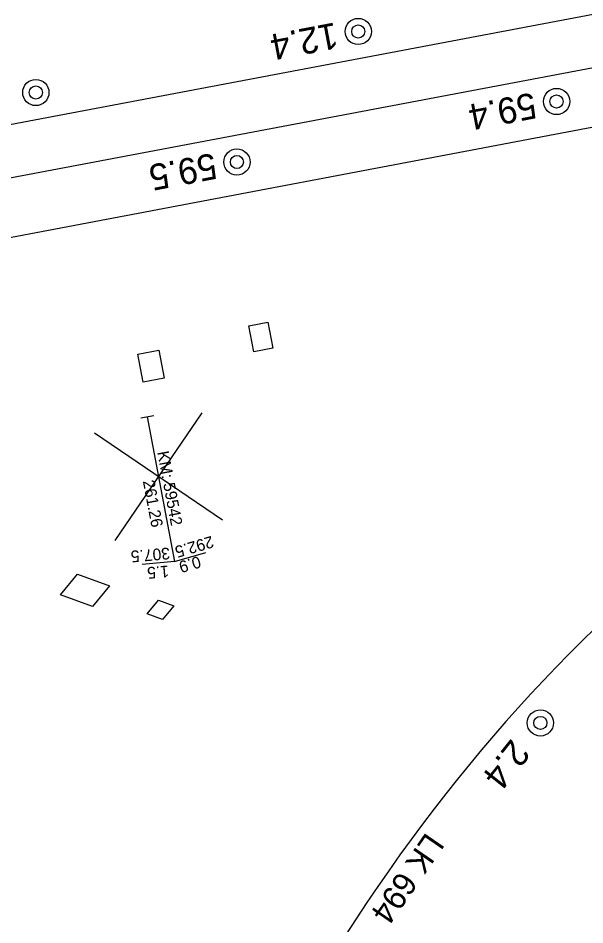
# Model space of a CAD drawing. Extents: x 6541740 to 6566395, y 5525066 to 5530361.
# Drawn here: x 6557675.1 to 6557718.7, y 5526198.5 to 5526268.2 of the extents above; entities that cross this region are included whole.
import ezdxf

# ---------------------------------------------------------------- set-up
doc = ezdxf.new("R2010")
doc.units = 0
for name, color, linetype in [('Domyślna', 7, 'Continuous'), ('ps_wymiarowanie', 7, 'Continuous'), ('TOR_PRZEK_P-komponent', 7, 'Continuous'), ('TOR_PRZEK_P-uklad odniesienia', 7, 'Continuous'), ('TOR_PS_ODW-odwodnienie liniowe', 7, 'Continuous'), ('TOR_PS_ODW-osadniki', 7, 'Continuous'), ('TOR_RAMKI-ramka+tabelka 1', 7, 'Continuous')]:
    doc.layers.add(name, color=color, linetype=linetype)

# ---------------------------------------------------------------- blocks, each defined once
blk = doc.blocks.new('4010_1')
at = {"layer": 'Domyślna'}
for radius in [0.75, 0.375]:
    blk.add_circle((0, 0), radius, dxfattribs=at)

msp = doc.modelspace()

# ---------------------------------------------------------------- linework, layer by layer
at = {"layer": 'ps_wymiarowanie'}
for points in [[(6557694.685, 5526242.849), (6557693.22, 5526242.572), (6557692.838, 5526244.581), (6557694.303, 5526244.859)], [(6557694.685, 5526242.849), (6557693.22, 5526242.572), (6557692.838, 5526244.581), (6557694.303, 5526244.859)], [(6557686.337, 5526240.553), (6557684.704, 5526240.243), (6557684.295, 5526242.396), (6557685.928, 5526242.706)], [(6557686.337, 5526240.553), (6557684.704, 5526240.243), (6557684.295, 5526242.396), (6557685.928, 5526242.706)], [(6557682.131, 5526224.572), (6557680.81, 5526222.989), (6557678.349, 5526223.888), (6557679.67, 5526225.471)], [(6557682.131, 5526224.572), (6557680.81, 5526222.989), (6557678.349, 5526223.888), (6557679.67, 5526225.471)], [(6557687.08, 5526223.041), (6557686.203, 5526221.99), (6557685.013, 5526222.424), (6557685.89, 5526223.475)], [(6557687.08, 5526223.041), (6557686.203, 5526221.99), (6557685.013, 5526222.424), (6557685.89, 5526223.475)]]:
    msp.add_lwpolyline(points, close=True, dxfattribs=at)
at = {"layer": 'TOR_PRZEK_P-komponent'}
for p, q in [((6557431.345, 5526213.97), (6557890.08, 5526300.925)), ((6557887.094, 5526296.236), (6557489.207, 5526220.816)), ((6557816.588, 5526278.292), (6557431.956, 5526205.384))]:
    msp.add_line(p, q, dxfattribs=at)
msp.add_ellipse((6557802.903, 5526076.358), major_axis=(-33.081, 171.774), ratio=0.728859, start_param=0.380482, end_param=0.707835, dxfattribs=at)
at = {"layer": 'TOR_PRZEK_P-uklad odniesienia'}
for p, q in [((6557682.55, 5526228.069), (6557689.24, 5526237.888)), ((6557682.55, 5526228.069), (6557689.24, 5526237.888)), ((6557690.805, 5526229.634), (6557680.985, 5526236.324)), ((6557690.805, 5526229.634), (6557680.985, 5526236.324))]:
    msp.add_line(p, q, dxfattribs=at)
at = {"layer": 'TOR_PS_ODW-osadniki'}
for p, q in [((6557685.522, 5526237.663), (6557684.54, 5526237.478)), ((6557685.522, 5526237.663), (6557684.54, 5526237.478)), ((6557685.031, 5526237.571), (6557687.13, 5526226.441)), ((6557685.031, 5526237.571), (6557687.13, 5526226.441)), ((6557687.13, 5526226.441), (6557689.541, 5526227.151)), ((6557687.13, 5526226.441), (6557689.541, 5526227.151)), ((6557687.13, 5526226.441), (6557684.627, 5526226.224)), ((6557687.13, 5526226.441), (6557684.627, 5526226.224))]:
    msp.add_line(p, q, dxfattribs=at)

# ---------------------------------------------------------------- block references
at = {"layer": 'TOR_RAMKI-ramka+tabelka 1', "xscale": 1.345963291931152, "yscale": 1.345963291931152}
for p in [(6557701.242, 5526267.22), (6557676.465, 5526262.523), (6557716.481, 5526261.835), (6557691.918, 5526257.179)]:
    msp.add_blockref('4010_1', p, dxfattribs=at)
at = {"layer": 'TOR_RAMKI-ramka+tabelka 1', "xscale": 1.345963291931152, "yscale": 1.3459632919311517, "rotation": -25.06998096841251}
msp.add_blockref('4010_1', (6557715.236, 5526214.034), dxfattribs=at)

# ---------------------------------------------------------------- texts
at = {"layer": 'TOR_PS_ODW-odwodnienie liniowe'}
msp.add_text('LK 694', height=1.8, rotation=235.41156, dxfattribs=at).set_placement((6557706.467, 5526205.689))
at = {"layer": 'TOR_PS_ODW-osadniki'}
for s, rotation, p in [('KM: 59542', 280.68152, (6557685.786, 5526234.862)), ('KM: 59542', 280.68152, (6557685.786, 5526234.862)), ('261.26', 280.68152, (6557684.684, 5526232.632)), ('261.26', 280.68152, (6557684.684, 5526232.632)), ('292.5', 196.39211, (6557689.965, 5526228.431)), ('292.5', 196.39211, (6557689.965, 5526228.431)), ('307.5', 184.97092, (6557686.73, 5526227.529)), ('307.5', 184.97092, (6557686.73, 5526227.529)), ('0.9', 196.39211, (6557688.986, 5526226.887)), ('0.9', 196.39211, (6557688.986, 5526226.887)), ('1.5', 184.97092, (6557686.654, 5526226.149)), ('1.5', 184.97092, (6557686.654, 5526226.149))]:
    msp.add_text(s, height=0.9, rotation=rotation, dxfattribs=at).set_placement(p)
at = {"layer": 'TOR_RAMKI-ramka+tabelka 1'}
for s, rotation, p in [('12.4', 190.76907, (6557699.464, 5526267.926)), ('59.4', 190.76907, (6557714.702, 5526262.542)), ('59.5', 190.76907, (6557690.147, 5526257.887)), ('2.4', 231.53759, (6557713.017, 5526212.89))]:
    msp.add_text(s, height=2, rotation=rotation, dxfattribs=at).set_placement(p)

doc.saveas('drawing.dxf')
